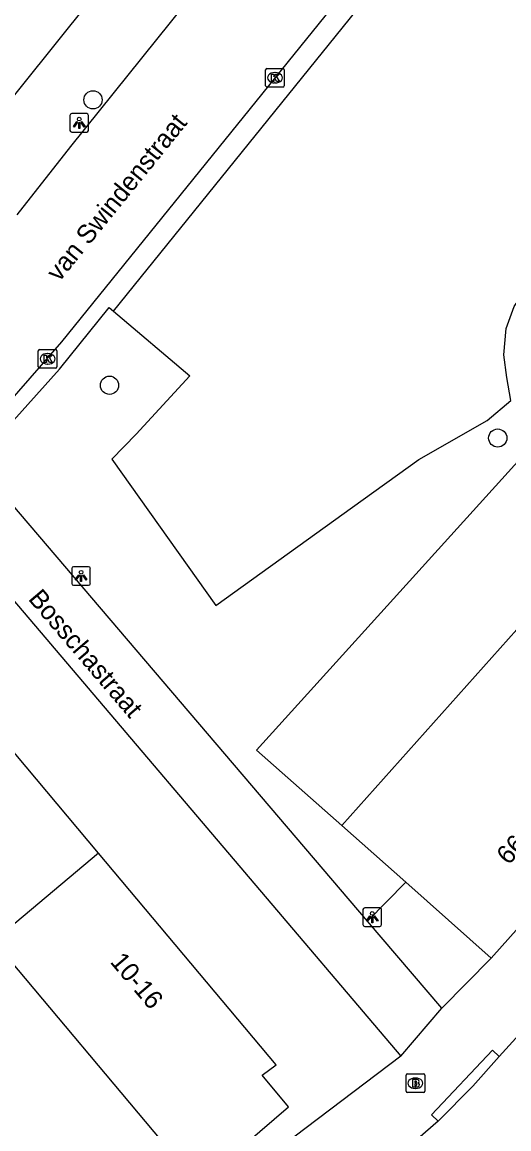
# Model space of a CAD drawing. Extents: x 159888 to 160757, y 384031 to 384746.
# Drawn here: x 160309.4 to 160335.5, y 384284.5 to 384344 of the extents above; entities that cross this region are included whole.
import ezdxf

# ---------------------------------------------------------------- set-up
doc = ezdxf.new("R2010")
doc.units = 0
for name, color, linetype in [('IMGEO_Boom', 7, 'Continuous'), ('IMGEO_Brandkraan', 7, 'Continuous'), ('IMGEO_Groenvoorziening', 7, 'Continuous'), ('IMGEO_Kolk', 7, 'Continuous'), ('IMGEO_Lichtpunt', 7, 'Continuous'), ('IMGEO_Openbare_ruimte_label', 7, 'Continuous'), ('IMGEO_Pand', 7, 'Continuous'), ('IMGEO_Pand_nummerreeks', 7, 'Continuous'), ('IMGEO_Rijbaan_lokaal_open', 7, 'Continuous'), ('IMGEO_Voetpad_open', 7, 'Continuous')]:
    doc.layers.add(name, color=color, linetype=linetype)

msp = doc.modelspace()

# ---------------------------------------------------------------- linework, layer by layer
at = {"layer": 'IMGEO_Boom'}
for centre in [(160313.224, 384339.809), (160314.111, 384324.48), (160334.945, 384321.643)]:
    msp.add_circle(centre, 0.489, dxfattribs=at)
at = {"layer": 'IMGEO_Brandkraan'}
for p, q in [((160330.025, 384286.564), (160330.025, 384287.416)), ((160330.1, 384287.49), (160330.952, 384287.49)), ((160331.026, 384287.416), (160331.026, 384286.564)), ((160330.513, 384287.27), (160330.538, 384287.27)), ((160330.952, 384286.49), (160330.1, 384286.49)), ((160330.536, 384286.71), (160330.511, 384286.71))]:
    msp.add_line(p, q, dxfattribs=at)
for points in [[(160330.025, 384286.564), (160330.025, 384287.416)], [(160330.1, 384287.49), (160330.952, 384287.49)], [(160331.026, 384287.416), (160331.026, 384286.564)], [(160330.373, 384287.19), (160330.373, 384286.79), (160330.586, 384286.79)], [(160330.604, 384287.19), (160330.373, 384287.19)], [(160330.552, 384287.109), (160330.498, 384287.109), (160330.498, 384287.033)], [(160330.498, 384287.033), (160330.551, 384287.033)], [(160330.56, 384286.957), (160330.498, 384286.957), (160330.498, 384286.876)], [(160330.498, 384286.876), (160330.56, 384286.876)], [(160330.952, 384286.49), (160330.1, 384286.49)]]:
    msp.add_lwpolyline(points, dxfattribs=at)
for centre, radius, start, end in [((160330.102, 384287.414), 0.0765, 91.55205, 178.44795), ((160330.102, 384287.414), 0.0765, 91.55205, 178.44795), ((160330.95, 384287.414), 0.0765, 1.55205, 88.44795), ((160330.95, 384287.414), 0.0765, 1.55205, 88.44795), ((160330.553, 384287.071), 0.0379, 267.82845, 90.93552), ((160330.561, 384286.916), 0.0404, 269.87594, 90.50774), ((160330.592, 384287.041), 0.251, 268.66757, 293.53466), ((160330.608, 384287.045), 0.145, 59.4692, 91.53667), ((160330.633, 384287.092), 0.0922, 285.51372, 58.15012), ((160330.638, 384286.9), 0.105, 301.31148, 78.98903), ((160330.102, 384286.566), 0.0765, 181.55205, 268.44795), ((160330.102, 384286.566), 0.0765, 181.55205, 268.44795), ((160330.95, 384286.566), 0.0765, 271.55205, 358.44795), ((160330.95, 384286.566), 0.0765, 271.55205, 358.44795)]:
    msp.add_arc(centre, radius, start, end, dxfattribs=at)
for centre, major_axis, ratio, start_param, end_param in [((160330.512, 384286.99), (-0.387, 0.002), 0.722429, 4.712389, 7.853982), ((160330.537, 384286.99), (-0.39, 0.002), 0.717154, 1.570796, 4.712389)]:
    msp.add_ellipse(centre, major_axis=major_axis, ratio=ratio, start_param=start_param, end_param=end_param, dxfattribs=at)
at = {"layer": 'IMGEO_Groenvoorziening'}
for points in [[(160314.321, 384328.458), (160318.416, 384324.982), (160315.546, 384321.854), (160314.241, 384320.516), (160319.822, 384312.651), (160327.142, 384317.932), (160330.707, 384320.49), (160334.376, 384322.584), (160335.646, 384323.663), (160335.437, 384324.891), (160335.278, 384326.11), (160335.396, 384327.525), (160335.828, 384328.701), (160337.68, 384331.434), (160340.425, 384335.089), (160342.026, 384335.628), (160343.406, 384335.615), (160344.546, 384335.562), (160345.527, 384335.084), (160346.587, 384334.422), (160347.472, 384333.034)], [(160347.472, 384333.034), (160321.993, 384304.881), (160326.574, 384300.84)]]:
    msp.add_lwpolyline(points, dxfattribs=at)
at = {"layer": 'IMGEO_Kolk'}
for p, q in [((160322.56, 384341.496), (160323.412, 384341.496)), ((160322.485, 384340.57), (160322.485, 384341.422)), ((160322.973, 384341.276), (160322.998, 384341.276)), ((160323.486, 384341.422), (160323.486, 384340.57)), ((160323.412, 384340.496), (160322.56, 384340.496)), ((160322.996, 384340.716), (160322.971, 384340.716)), ((160310.29, 384325.473), (160310.29, 384326.325)), ((160310.365, 384326.399), (160311.217, 384326.399)), ((160310.778, 384326.179), (160310.803, 384326.179)), ((160311.291, 384326.325), (160311.291, 384325.473)), ((160310.801, 384325.619), (160310.776, 384325.619)), ((160311.217, 384325.399), (160310.365, 384325.399))]:
    msp.add_line(p, q, dxfattribs=at)
for points in [[(160322.56, 384341.496), (160323.412, 384341.496)], [(160322.485, 384340.57), (160322.485, 384341.422)], [(160322.806, 384341.196), (160322.929, 384341.196), (160322.929, 384341.045), (160323.059, 384341.196), (160323.223, 384341.196), (160323.077, 384341.045), (160323.23, 384340.796), (160323.078, 384340.796), (160322.993, 384340.96), (160322.929, 384340.893), (160322.929, 384340.796), (160322.806, 384340.796), (160322.806, 384341.196)], [(160323.486, 384341.422), (160323.486, 384340.57)], [(160323.412, 384340.496), (160322.56, 384340.496)], [(160310.29, 384325.473), (160310.29, 384326.325)], [(160310.365, 384326.399), (160311.217, 384326.399)], [(160310.611, 384326.099), (160310.734, 384326.099), (160310.734, 384325.948), (160310.864, 384326.099), (160311.028, 384326.099), (160310.882, 384325.948), (160311.035, 384325.699), (160310.883, 384325.699), (160310.798, 384325.863), (160310.734, 384325.796), (160310.734, 384325.699), (160310.611, 384325.699), (160310.611, 384326.099)], [(160311.291, 384326.325), (160311.291, 384325.473)], [(160311.217, 384325.399), (160310.365, 384325.399)]]:
    msp.add_lwpolyline(points, dxfattribs=at)
for centre, start, end in [((160322.562, 384341.42), 91.55205, 178.44795), ((160322.562, 384341.42), 91.55205, 178.44795), ((160323.41, 384341.42), 1.55205, 88.44795), ((160323.41, 384341.42), 1.55205, 88.44795), ((160322.562, 384340.572), 181.55205, 268.44795), ((160322.562, 384340.572), 181.55205, 268.44795), ((160323.41, 384340.572), 271.55205, 358.44795), ((160323.41, 384340.572), 271.55205, 358.44795), ((160310.367, 384326.323), 91.55205, 178.44795), ((160310.367, 384326.323), 91.55205, 178.44795), ((160311.215, 384326.323), 1.55205, 88.44795), ((160311.215, 384326.323), 1.55205, 88.44795), ((160310.367, 384325.475), 181.55205, 268.44795), ((160310.367, 384325.475), 181.55205, 268.44795), ((160311.215, 384325.475), 271.55205, 358.44795), ((160311.215, 384325.475), 271.55205, 358.44795)]:
    msp.add_arc(centre, 0.0765, start, end, dxfattribs=at)
for centre, major_axis, ratio, start_param, end_param in [((160322.972, 384340.996), (-0.387, 0.002), 0.722429, 4.712389, 7.853982), ((160322.997, 384340.996), (-0.39, 0.002), 0.717154, 1.570796, 4.712389), ((160310.777, 384325.899), (-0.387, 0.002), 0.722429, 4.712389, 7.853982), ((160310.802, 384325.899), (-0.39, 0.002), 0.717154, 1.570796, 4.712389)]:
    msp.add_ellipse(centre, major_axis=major_axis, ratio=ratio, start_param=start_param, end_param=end_param, dxfattribs=at)
at = {"layer": 'IMGEO_Lichtpunt'}
for p, q in [((160311.986, 384338.975), (160311.986, 384338.168)), ((160311.986, 384338.975), (160311.986, 384338.168)), ((160312.888, 384339.07), (160312.08, 384339.07)), ((160312.888, 384339.07), (160312.08, 384339.07)), ((160312.982, 384338.168), (160312.982, 384338.975)), ((160312.982, 384338.168), (160312.982, 384338.975)), ((160312.08, 384338.074), (160312.888, 384338.074)), ((160312.08, 384338.074), (160312.888, 384338.074)), ((160312.987, 384314.732), (160312.179, 384314.732)), ((160312.987, 384314.732), (160312.179, 384314.732)), ((160312.085, 384314.637), (160312.085, 384313.83)), ((160312.085, 384314.637), (160312.085, 384313.83)), ((160313.081, 384313.83), (160313.081, 384314.637)), ((160313.081, 384313.83), (160313.081, 384314.637)), ((160312.179, 384313.736), (160312.987, 384313.736)), ((160312.179, 384313.736), (160312.987, 384313.736)), ((160327.712, 384296.315), (160327.712, 384295.508)), ((160327.712, 384296.315), (160327.712, 384295.508)), ((160328.614, 384296.41), (160327.806, 384296.41)), ((160328.614, 384296.41), (160327.806, 384296.41)), ((160328.708, 384295.508), (160328.708, 384296.315)), ((160328.708, 384295.508), (160328.708, 384296.315)), ((160327.806, 384295.414), (160328.614, 384295.414)), ((160327.806, 384295.414), (160328.614, 384295.414))]:
    msp.add_line(p, q, dxfattribs=at)
for points in [[(160312.36, 384338.639), (160312.399, 384338.611), (160312.211, 384338.349), (160312.173, 384338.376), (160312.36, 384338.639)], [(160312.462, 384338.591), (160312.509, 384338.591), (160312.509, 384338.269), (160312.462, 384338.269), (160312.462, 384338.591)], [(160312.572, 384338.611), (160312.61, 384338.638), (160312.797, 384338.376), (160312.758, 384338.348), (160312.572, 384338.611)], [(160312.459, 384314.301), (160312.498, 384314.273), (160312.31, 384314.011), (160312.272, 384314.038), (160312.459, 384314.301)], [(160312.561, 384314.253), (160312.608, 384314.253), (160312.608, 384313.931), (160312.561, 384313.931), (160312.561, 384314.253)], [(160312.671, 384314.273), (160312.709, 384314.3), (160312.896, 384314.038), (160312.857, 384314.01), (160312.671, 384314.273)], [(160328.086, 384295.979), (160328.125, 384295.951), (160327.937, 384295.689), (160327.899, 384295.716), (160328.086, 384295.979)], [(160328.188, 384295.931), (160328.235, 384295.931), (160328.235, 384295.609), (160328.188, 384295.609), (160328.188, 384295.931)], [(160328.298, 384295.951), (160328.336, 384295.978), (160328.523, 384295.716), (160328.484, 384295.688), (160328.298, 384295.951)]]:
    msp.add_lwpolyline(points, dxfattribs=at)
for centre in [(160312.485, 384338.773), (160312.584, 384314.435), (160328.211, 384296.113)]:
    msp.add_circle(centre, 0.0994, dxfattribs=at)
for centre, start, end in [((160312.08, 384338.975), 90, 180), ((160312.08, 384338.975), 90, 180), ((160312.888, 384338.975), 0, 90), ((160312.888, 384338.975), 0, 90), ((160312.08, 384338.168), 180, 270), ((160312.08, 384338.168), 180, 270), ((160312.888, 384338.168), 270, 0), ((160312.888, 384338.168), 270, 360), ((160312.179, 384314.637), 90, 180), ((160312.179, 384314.637), 90, 180), ((160312.987, 384314.637), 0, 90), ((160312.987, 384314.637), 0, 90), ((160312.179, 384313.83), 180, 270), ((160312.179, 384313.83), 180, 270), ((160312.987, 384313.83), 270, 0), ((160312.987, 384313.83), 270, 360), ((160327.806, 384296.315), 90, 180), ((160327.806, 384296.315), 90, 180), ((160328.614, 384296.315), 0, 90), ((160328.614, 384296.315), 0, 90), ((160327.806, 384295.508), 180, 270), ((160327.806, 384295.508), 180, 270), ((160328.614, 384295.508), 270, 0), ((160328.614, 384295.508), 270, 360)]:
    msp.add_arc(centre, 0.0946, start, end, dxfattribs=at)
at = {"layer": 'IMGEO_Pand'}
for points in [[(160312.974, 384345.038), (160304.138, 384334.024)], [(160313.525, 384299.35), (160303.993, 384310.72), (160303.156, 384310.008), (160301.77, 384311.631), (160296.582, 384307.294), (160298.121, 384305.442), (160298.54, 384305.772), (160307.893, 384294.625)], [(160326.574, 384300.84), (160335.968, 384311.355)], [(160334.584, 384293.699), (160343.967, 384304.224)], [(160326.574, 384300.84), (160330.004, 384297.782)], [(160307.893, 384294.625), (160317.336, 384283.371), (160316.955, 384283.012), (160318.45, 384281.198), (160323.712, 384285.715), (160322.297, 384287.419), (160323.057, 384287.98), (160313.525, 384299.35)], [(160313.525, 384299.35), (160307.893, 384294.625)], [(160330.004, 384297.782), (160334.584, 384293.699)]]:
    msp.add_lwpolyline(points, dxfattribs=at)
at = {"layer": 'IMGEO_Rijbaan_lokaal_open'}
for points in [[(160309.158, 384333.637), (160312.036, 384337.298), (160325.067, 384353.558), (160333.892, 384364.447), (160344.064, 384377.166), (160344.264, 384377.441), (160344.439, 384377.732), (160344.587, 384378.038), (160344.707, 384378.356), (160344.799, 384378.683), (160344.86, 384379.018), (160344.892, 384379.356), (160344.893, 384379.696), (160344.864, 384380.035), (160344.805, 384380.369), (160344.716, 384380.697), (160344.598, 384381.016), (160344.452, 384381.323), (160344.279, 384381.616), (160344.081, 384381.892), (160343.859, 384382.149), (160343.615, 384382.386), (160343.429, 384382.54), (160335.523, 384388.689)], [(160350.858, 384375.538), (160339.827, 384361.91), (160327.023, 384345.998), (160311.53, 384326.806), (160306.425, 384320.954), (160304.137, 384318.602), (160302.666, 384317.167), (160295.806, 384311.171), (160292.974, 384308.912), (160290.603, 384307.039)], [(160383.963, 384343.377), (160373.369, 384331.56), (160358.734, 384315.005), (160355.836, 384311.606), (160354.645, 384310.274), (160345.783, 384300.371), (160342.137, 384296.259), (160335.028, 384288.426)], [(160335.028, 384288.426), (160333.603, 384286.83), (160331.755, 384284.956)], [(160331.755, 384284.956), (160329.563, 384283.059), (160327.209, 384281.326), (160320.493, 384276.397), (160319.163, 384275.415), (160318.454, 384274.829), (160317.834, 384274.312)]]:
    msp.add_lwpolyline(points, dxfattribs=at)
at = {"layer": 'IMGEO_Voetpad_open'}
for points in [[(160314.321, 384328.458), (160331.336, 384349.545)], [(160306.944, 384320.354), (160311.432, 384325.343), (160314.091, 384328.653), (160314.321, 384328.458)], [(160327.95, 384295.702), (160306.944, 384320.354)], [(160304.566, 384318.085), (160329.749, 384288.44)], [(160330.004, 384297.782), (160327.95, 384295.702)], [(160331.935, 384291.025), (160327.95, 384295.702)], [(160334.584, 384293.699), (160331.935, 384291.025)], [(160329.749, 384288.44), (160331.935, 384291.025)], [(160331.755, 384284.956), (160331.394, 384285.301), (160334.662, 384288.766), (160335.028, 384288.426)], [(160329.749, 384288.44), (160312.595, 384275.443)]]:
    msp.add_lwpolyline(points, dxfattribs=at)

# ---------------------------------------------------------------- texts
at = {"layer": 'IMGEO_Openbare_ruimte_label'}
for s, rotation, p in [('van Swindenstraat', 51.0896, (160311.411, 384329.994)), ('Bosschastraat', 310.49558, (160309.709, 384312.987))]:
    msp.add_text(s, height=1, rotation=rotation, dxfattribs=at).set_placement(p)
at = {"layer": 'IMGEO_Pand_nummerreeks'}
for s, rotation, p in [('66-80', 47.95084, (160335.524, 384298.668)), ('10-16', 310.24475, (160314.104, 384293.492))]:
    msp.add_text(s, height=1, rotation=rotation, dxfattribs=at).set_placement(p)

doc.saveas('drawing.dxf')
